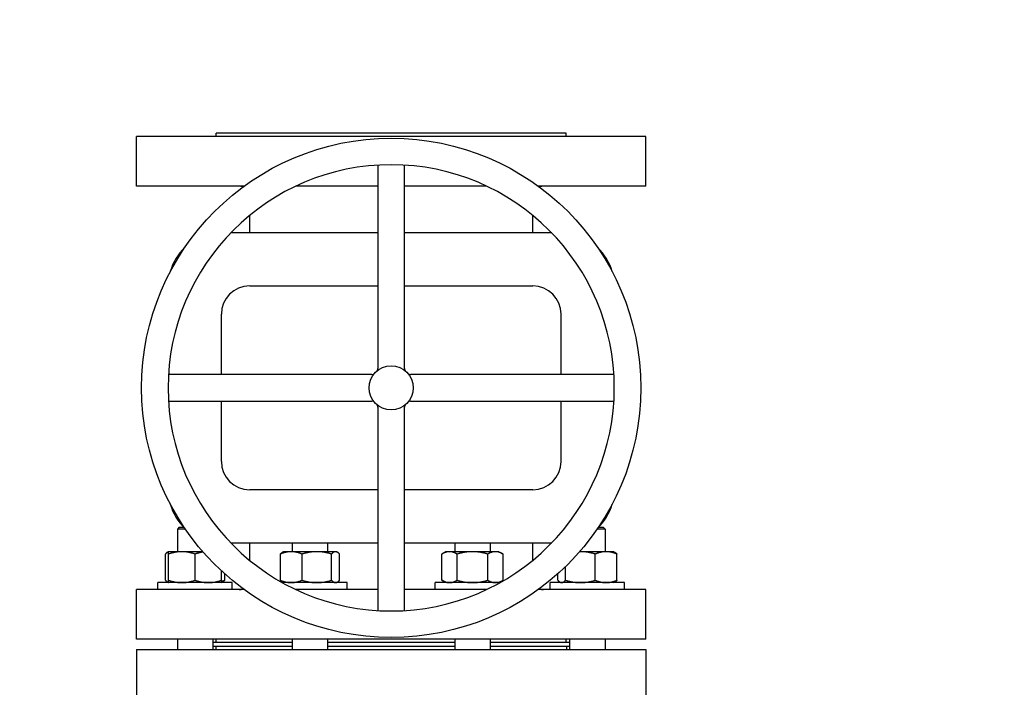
# Model space of a CAD drawing. Header units: inches. Extents: x 24 to 1128, y -58 to 748.
# Tile 312 of 656: x 374 to 391, y 647 to 658. Entities that reach past the tile are written whole.
import ezdxf

# ---------------------------------------------------------------- set-up
doc = ezdxf.new("R2010")
doc.units = ezdxf.units.IN
doc.header["$LTSCALE"] = 32
doc.header["$MEASUREMENT"] = 0
doc.layers.add('Dimension (ANSI)', color=7, linetype='Continuous', lineweight=25)
doc.layers.add('Visible (ANSI)', color=7, linetype='Continuous', lineweight=30)
doc.styles.add('Note Text (ANSI)', font='tahoma.ttf')
doc.dimstyles.new('SB Fraction-16 (ANSI)', dxfattribs={"dimscale": 32, "dimtxt": 0.125, "dimasz": 0.098425, "dimexe": 0.125, "dimexo": 0.0625, "dimgap": 0.031496, "dimtad": 0, "dimtih": 1, "dimtoh": 1, "dimdec": 4, "dimrnd": 1e-08, "dimzin": 0, "dimdsep": 46, "dimlunit": 5, "dimtxsty": 'Note Text (ANSI)', "dimcen": 0.09, "dimdle": 0.393701, "dimclrd": 256, "dimclre": 256, "dimclrt": 256, "dimadec": 0, "dimazin": 3, "dimtfac": 0.96, "dimtofl": 0, "dimtmove": 0, "dimatfit": 3, "dimfxl": 1, "dimfrac": 2, "dimtolj": 1, "dimtzin": 12, "dimlwd": -1, "dimlwe": -1, "dimarcsym": 0})

# ---------------------------------------------------------------- blocks, each defined once
blk = doc.blocks.new('*D19')
at = {"layer": 'Defpoints', "color": 0, "transparency": 16777216}
for p in [(494.281, 695.44), (330.501, 563.44), (494.281, 563.44)]:
    blk.add_point(p, dxfattribs=at)
at = {"layer": 'Dimension (ANSI)', "transparency": 16777216}
for p, q in [((492.281, 695.44), (326.501, 695.44)), ((330.501, 692.29), (330.501, 632.531)), ((330.501, 566.589), (330.501, 626.349)), ((492.281, 563.44), (326.501, 563.44))]:
    blk.add_line(p, q, dxfattribs=at)
for points in [[(329.976, 692.29), (331.026, 692.29), (330.501, 695.44)], [(329.976, 566.589), (331.026, 566.589), (330.501, 563.44)]]:
    blk.add_solid(points, dxfattribs=at)
at = {"layer": 'Dimension (ANSI)', "transparency": 16777216, "insert": (326.421, 631.523), "char_height": 4, "attachment_point": 1, "style": 'Note Text (ANSI)'}
blk.add_mtext('\\A1;132', dxfattribs=at)

msp = doc.modelspace()

# ---------------------------------------------------------------- linework, layer by layer
at = {"layer": 'Visible (ANSI)'}
for p, q in [((383.74938, 656.31478), (377.56188, 656.31478)), ((377.56188, 656.25228), (377.56188, 656.31478)), ((383.74938, 656.25228), (383.74938, 656.31478)), ((385.15563, 656.25228), (376.15563, 656.25228)), ((376.15563, 655.37728), (376.15563, 656.25228)), ((385.15563, 655.37728), (385.15563, 656.25228)), ((380.42126, 655.74905), (380.42126, 653.84787)), ((380.89001, 653.84787), (380.89001, 655.74905)), ((378.05627, 655.37728), (376.15563, 655.37728)), ((380.42126, 655.37728), (378.9698, 655.37728)), ((382.34147, 655.37728), (380.89001, 655.37728)), ((385.15563, 655.37728), (383.255, 655.37728)), ((378.15563, 654.55228), (378.15563, 654.86166)), ((383.15563, 654.55228), (383.15563, 654.86166)), ((380.42126, 654.55228), (377.82022, 654.55228)), ((383.49104, 654.55228), (380.89001, 654.55228)), ((380.42126, 653.84787), (380.42126, 653.74477)), ((380.89001, 653.74477), (380.89001, 653.84787)), ((380.42126, 653.74477), (380.42126, 652.15514)), ((380.89001, 652.15514), (380.89001, 653.74477)), ((378.15563, 653.61478), (380.42126, 653.61478)), ((380.89001, 653.61478), (383.15563, 653.61478)), ((377.65563, 652.04915), (377.65563, 653.11478)), ((383.65563, 652.04915), (383.65563, 653.11478)), ((378.62254, 652.04915), (376.72136, 652.04915)), ((378.72564, 652.04915), (378.62254, 652.04915)), ((380.31528, 652.04915), (378.72564, 652.04915)), ((382.58562, 652.04915), (380.99599, 652.04915)), ((382.68873, 652.04915), (382.58562, 652.04915)), ((384.58991, 652.04915), (382.68873, 652.04915)), ((376.72136, 651.5804), (378.62254, 651.5804)), ((377.65563, 650.51478), (377.65563, 651.5804)), ((378.62254, 651.5804), (378.72564, 651.5804)), ((378.72564, 651.5804), (380.31528, 651.5804)), ((380.99599, 651.5804), (382.58562, 651.5804)), ((382.58562, 651.5804), (382.68873, 651.5804)), ((382.68873, 651.5804), (384.58991, 651.5804)), ((383.65563, 650.51478), (383.65563, 651.5804)), ((380.42126, 651.47442), (380.42126, 649.88479)), ((380.89001, 649.88479), (380.89001, 651.47442)), ((380.42126, 650.01478), (378.15563, 650.01478)), ((383.15563, 650.01478), (380.89001, 650.01478)), ((380.42126, 649.88479), (380.42126, 649.78169)), ((380.89001, 649.78169), (380.89001, 649.88479)), ((380.42126, 649.78169), (380.42126, 647.8805)), ((380.89001, 647.8805), (380.89001, 649.78169)), ((376.90988, 649.35228), (376.87858, 649.32098)), ((377.01846, 649.32098), (376.87858, 649.32098)), ((376.87858, 649.32098), (376.87858, 648.92128)), ((376.90988, 649.35228), (376.99231, 649.35228)), ((384.43268, 649.32098), (384.29281, 649.32098)), ((384.31896, 649.35228), (384.40138, 649.35228)), ((384.40138, 649.35228), (384.43268, 649.32098)), ((384.43268, 649.32098), (384.43268, 648.92128)), ((377.82022, 649.07728), (380.42126, 649.07728)), ((378.15563, 648.7679), (378.15563, 649.07728)), ((378.90807, 649.07728), (378.90807, 648.92128)), ((379.53307, 649.07728), (379.53307, 648.92128)), ((380.89001, 649.07728), (383.49104, 649.07728)), ((381.7782, 649.07728), (381.7782, 648.92128)), ((382.4032, 649.07728), (382.4032, 648.92128)), ((383.15563, 648.7679), (383.15563, 649.07728)), ((376.66826, 648.41615), (376.66826, 648.87941)), ((376.72233, 648.92128), (376.7058, 648.91173)), ((376.95671, 648.92128), (376.72233, 648.92128)), ((376.72233, 648.41615), (376.72233, 648.87941)), ((377.32761, 648.92128), (376.95671, 648.92128)), ((377.19108, 648.41615), (377.19108, 648.87941)), ((378.69775, 648.41615), (378.69775, 648.87941)), ((378.75182, 648.92128), (378.73528, 648.91173)), ((378.88911, 648.92128), (378.75182, 648.92128)), ((379.34189, 648.92128), (378.88911, 648.92128)), ((379.08048, 648.41615), (379.08048, 648.87941)), ((379.67335, 648.92128), (379.34189, 648.92128)), ((379.6033, 648.41615), (379.6033, 648.87941)), ((379.68932, 648.92128), (379.67335, 648.92128)), ((379.68932, 648.92128), (379.70586, 648.91173)), ((379.74339, 648.41615), (379.74339, 648.87941)), ((381.62195, 648.92128), (381.54943, 648.87941)), ((381.54943, 648.41615), (381.54943, 648.87941)), ((381.68475, 648.92128), (381.62195, 648.92128)), ((382.0907, 648.92128), (381.68475, 648.92128)), ((381.82006, 648.41615), (381.82006, 648.87941)), ((382.49665, 648.92128), (382.0907, 648.92128)), ((382.36133, 648.41615), (382.36133, 648.87941)), ((382.55945, 648.92128), (382.49665, 648.92128)), ((382.55945, 648.92128), (382.63196, 648.87941)), ((382.63196, 648.41615), (382.63196, 648.87941)), ((383.99886, 648.92128), (383.98366, 648.92128)), ((384.45164, 648.92128), (383.99886, 648.92128)), ((384.26027, 648.41615), (384.26027, 648.87941)), ((384.58893, 648.92128), (384.45164, 648.92128)), ((384.58893, 648.92128), (384.60547, 648.91173)), ((384.643, 648.41615), (384.643, 648.87941)), ((383.73745, 648.41615), (383.73745, 648.66034)), ((377.65983, 648.41615), (377.65983, 648.57853)), ((377.71391, 648.41615), (377.71391, 648.5293)), ((383.59736, 648.41615), (383.59736, 648.5293)), ((377.84733, 648.37428), (376.53483, 648.37428)), ((376.53483, 648.25228), (376.53483, 648.37428)), ((376.72233, 648.37428), (376.7058, 648.38383)), ((377.65983, 648.37428), (377.67637, 648.38383)), ((377.84733, 648.25228), (377.84733, 648.37428)), ((379.87682, 648.37428), (378.73303, 648.37428)), ((378.75182, 648.37428), (378.73528, 648.38383)), ((379.68932, 648.37428), (379.70586, 648.38383)), ((379.87682, 648.25228), (379.87682, 648.37428)), ((382.57824, 648.37428), (381.43445, 648.37428)), ((381.43445, 648.25228), (381.43445, 648.37428)), ((381.62195, 648.37428), (381.54943, 648.41615)), ((382.55945, 648.37428), (382.63196, 648.41615)), ((384.77643, 648.37428), (383.46393, 648.37428)), ((383.46393, 648.25228), (383.46393, 648.37428)), ((383.65143, 648.37428), (383.6349, 648.38383)), ((384.58893, 648.37428), (384.60547, 648.38383)), ((384.77643, 648.25228), (384.77643, 648.37428)), ((378.05627, 648.25228), (376.15563, 648.25228)), ((376.15563, 647.37728), (376.15563, 648.25228)), ((380.42126, 648.25228), (378.9698, 648.25228)), ((382.34147, 648.25228), (380.89001, 648.25228)), ((385.15563, 648.25228), (383.255, 648.25228)), ((385.15563, 647.37728), (385.15563, 648.25228)), ((385.15563, 647.37728), (376.15563, 647.37728)), ((376.87858, 647.37728), (376.87858, 647.19228)), ((377.50358, 647.37728), (377.50358, 647.19228)), ((378.90807, 647.31478), (377.50358, 647.31478)), ((377.50358, 647.25228), (378.90807, 647.25228)), ((377.56063, 647.25228), (377.56063, 647.19228)), ((377.56188, 647.31478), (377.56188, 647.37728)), ((378.90807, 647.37728), (378.90807, 647.19228)), ((379.53307, 647.37728), (379.53307, 647.19228)), ((381.7782, 647.31478), (379.53307, 647.31478)), ((379.53307, 647.25228), (381.7782, 647.25228)), ((381.7782, 647.37728), (381.7782, 647.19228)), ((382.4032, 647.37728), (382.4032, 647.19228)), ((383.80768, 647.31478), (382.4032, 647.31478)), ((382.4032, 647.25228), (383.80768, 647.25228)), ((383.74938, 647.31478), (383.74938, 647.37728)), ((383.75063, 647.25228), (383.75063, 647.19228)), ((383.80768, 647.37728), (383.80768, 647.19228)), ((384.43268, 647.37728), (384.43268, 647.19228)), ((376.15563, 647.19228), (385.15563, 647.19228)), ((376.15563, 647.19228), (376.15563, 646.25228)), ((385.15563, 647.19228), (385.15563, 646.25228))]:
    msp.add_line(p, q, dxfattribs=at)
for radius in [4.41, 0.39]:
    msp.add_circle((380.65563, 651.81478), radius, dxfattribs=at)
for centre, radius, start, end in [((380.65563, 651.81478), 3.94125, 90, 180), ((380.65563, 651.81478), 3.94125, 0, 90), ((377.96763, 655.18928), 0.188, 68.095381, 90), ((383.34363, 655.18928), 0.188, 90, 111.904619), ((377.65563, 653.61478), 0.9375, 133.798259, 164.274227), ((383.65563, 653.61478), 0.9375, 15.725773, 46.201741), ((378.15563, 653.11478), 0.5, 90, 180), ((383.15563, 653.11478), 0.5, 0, 90), ((380.36126, 652.15514), 0.06, 310.856492, 0), ((380.95001, 652.15514), 0.06, 180, 229.143508), ((380.31528, 652.10915), 0.06, 270, 319.143508), ((380.99599, 652.10915), 0.06, 220.856492, 270), ((380.65563, 651.81478), 3.94125, 180, 270), ((380.65563, 651.81478), 3.94125, 270, 0), ((380.31528, 651.5204), 0.06, 40.856492, 90), ((380.99599, 651.5204), 0.06, 90, 139.143508), ((380.36126, 651.47442), 0.06, 0, 49.143508), ((380.95001, 651.47442), 0.06, 130.856492, 180), ((378.15563, 650.51478), 0.5, 180, 270), ((383.15563, 650.51478), 0.5, 270, 0), ((377.65563, 650.01478), 0.9375, 195.725773, 226.201741), ((383.65563, 650.01478), 0.9375, 313.798259, 344.274227), ((377.96763, 648.44028), 0.188, 270, 291.904619), ((383.34363, 648.44028), 0.188, 248.095381, 270)]:
    msp.add_arc(centre, radius, start, end, dxfattribs=at)
for points, weights in [([(376.72233, 648.91894), (376.69712, 648.9116), (376.66826, 648.87941)], [1.01375847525, 1.02892942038, 1]), ([(376.72233, 648.87941), (376.72233, 648.92128), (376.72233, 648.92128)], [1, 1.0379548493, 1]), ([(376.95671, 648.92128), (376.84794, 648.92128), (376.72233, 648.87941)], [1, 1.0379548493, 1]), ([(377.19108, 648.87941), (377.06548, 648.92128), (376.95671, 648.92128)], [1, 1.0379548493, 1]), ([(377.33357, 648.91443), (377.26656, 648.90457), (377.19108, 648.87941)], [1.01833599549, 1.02246636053, 1]), ([(378.88911, 648.92128), (378.8003, 648.92128), (378.69775, 648.87941)], [1, 1.0379548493, 1]), ([(378.69775, 648.87941), (378.71754, 648.90149), (378.73528, 648.91173)], [1, 1.01965956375, 1.01895290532]), ([(379.08048, 648.87941), (378.97793, 648.92128), (378.88911, 648.92128)], [1, 1.0379548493, 1]), ([(379.34189, 648.92128), (379.22057, 648.92128), (379.08048, 648.87941)], [1, 1.0379548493, 1]), ([(379.6033, 648.87941), (379.46321, 648.92128), (379.34189, 648.92128)], [1, 1.0379548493, 1]), ([(379.67335, 648.92128), (379.64084, 648.92128), (379.6033, 648.87941)], [1, 1.0379548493, 1]), ([(379.74339, 648.87941), (379.70586, 648.92128), (379.67335, 648.92128)], [1, 1.0379548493, 1]), ([(381.68475, 648.92128), (381.62195, 648.92128), (381.54943, 648.87941)], [1, 1.0379548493, 1]), ([(381.82006, 648.87941), (381.74755, 648.92128), (381.68475, 648.92128)], [1, 1.0379548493, 1]), ([(382.0907, 648.92128), (381.96509, 648.92128), (381.82006, 648.87941)], [1, 1.0379548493, 1]), ([(382.36133, 648.87941), (382.2163, 648.92128), (382.0907, 648.92128)], [1, 1.0379548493, 1]), ([(382.49665, 648.92128), (382.43384, 648.92128), (382.36133, 648.87941)], [1, 1.0379548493, 1]), ([(382.63196, 648.87941), (382.55945, 648.92128), (382.49665, 648.92128)], [1, 1.0379548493, 1]), ([(383.99886, 648.92128), (383.99119, 648.92128), (383.98352, 648.92112)], [1, 1.00231581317, 1.0043490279]), ([(384.26027, 648.87941), (384.12018, 648.92128), (383.99886, 648.92128)], [1, 1.0379548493, 1]), ([(384.45164, 648.92128), (384.36282, 648.92128), (384.26027, 648.87941)], [1, 1.0379548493, 1]), ([(384.643, 648.87941), (384.54045, 648.92128), (384.45164, 648.92128)], [1, 1.0379548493, 1]), ([(384.60547, 648.91173), (384.62321, 648.90149), (384.643, 648.87941)], [1.01895290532, 1.01965956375, 1]), ([(376.66826, 648.41615), (376.69712, 648.38396), (376.72233, 648.37662)], [1, 1.02892942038, 1.01375847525]), ([(376.72233, 648.37428), (376.72233, 648.37428), (376.72233, 648.41615)], [1, 1.0379548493, 1]), ([(376.72233, 648.41615), (376.84794, 648.37428), (376.95671, 648.37428)], [1, 1.0379548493, 1]), ([(376.95671, 648.37428), (377.06548, 648.37428), (377.19108, 648.41615)], [1, 1.0379548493, 1]), ([(377.19108, 648.41615), (377.31669, 648.37428), (377.42546, 648.37428)], [1, 1.0379548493, 1]), ([(377.42546, 648.37428), (377.53423, 648.37428), (377.65983, 648.41615)], [1, 1.0379548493, 1]), ([(377.65983, 648.41615), (377.65983, 648.37428), (377.65983, 648.37428)], [1, 1.0379548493, 1]), ([(377.65983, 648.39658), (377.686, 648.40475), (377.71391, 648.41615)], [1.01477953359, 1.01005189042, 1]), ([(377.71391, 648.41615), (377.69412, 648.39407), (377.67637, 648.38383)], [1, 1.01965956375, 1.01895290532]), ([(378.73528, 648.38383), (378.71754, 648.39407), (378.69775, 648.41615)], [1.01895290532, 1.01965956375, 1]), ([(378.69775, 648.41615), (378.8003, 648.37428), (378.88911, 648.37428)], [1, 1.0379548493, 1]), ([(378.88911, 648.37428), (378.97793, 648.37428), (379.08048, 648.41615)], [1, 1.0379548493, 1]), ([(379.08048, 648.41615), (379.22057, 648.37428), (379.34189, 648.37428)], [1, 1.0379548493, 1]), ([(379.34189, 648.37428), (379.46321, 648.37428), (379.6033, 648.41615)], [1, 1.0379548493, 1]), ([(379.6033, 648.41615), (379.64084, 648.37428), (379.67335, 648.37428)], [1, 1.0379548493, 1]), ([(379.67335, 648.37428), (379.70586, 648.37428), (379.74339, 648.41615)], [1, 1.0379548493, 1]), ([(381.54943, 648.41615), (381.62195, 648.37428), (381.68475, 648.37428)], [1, 1.0379548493, 1]), ([(381.68475, 648.37428), (381.74755, 648.37428), (381.82006, 648.41615)], [1, 1.0379548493, 1]), ([(381.82006, 648.41615), (381.96509, 648.37428), (382.0907, 648.37428)], [1, 1.0379548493, 1]), ([(382.0907, 648.37428), (382.2163, 648.37428), (382.36133, 648.41615)], [1, 1.0379548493, 1]), ([(382.36133, 648.41615), (382.43384, 648.37428), (382.49665, 648.37428)], [1, 1.0379548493, 1]), ([(382.49665, 648.37428), (382.55945, 648.37428), (382.63196, 648.41615)], [1, 1.0379548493, 1]), ([(383.59736, 648.41615), (383.6349, 648.37428), (383.6674, 648.37428)], [1, 1.0379548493, 1]), ([(383.6674, 648.37428), (383.69991, 648.37428), (383.73745, 648.41615)], [1, 1.0379548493, 1]), ([(383.73745, 648.41615), (383.87754, 648.37428), (383.99886, 648.37428)], [1, 1.0379548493, 1]), ([(383.99886, 648.37428), (384.12018, 648.37428), (384.26027, 648.41615)], [1, 1.0379548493, 1]), ([(384.26027, 648.41615), (384.36282, 648.37428), (384.45164, 648.37428)], [1, 1.0379548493, 1]), ([(384.45164, 648.37428), (384.54045, 648.37428), (384.643, 648.41615)], [1, 1.0379548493, 1]), ([(384.643, 648.41615), (384.62321, 648.39407), (384.60547, 648.38383)], [1, 1.01965956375, 1.01895290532])]:
    msp.add_rational_spline(points, weights, degree=2, dxfattribs=at)

# ---------------------------------------------------------------- dimensions: what is measured, and where the dimension line sits
at = {"layer": 'Dimension (ANSI)'}
dim = msp.add_linear_dim(base=(330.50111, 563.43978), p1=(494.28063, 695.43978), p2=(494.28063, 563.43978), angle=90, dimstyle='SB Fraction-16 (ANSI)', override={"dimgap": 0.031496, "dimdec": 4, "dimtol": 0, "dimlim": 0, "dimtp": 0, "dimtm": 0, "dimtdec": 2, "dimatfit": 1}, dxfattribs=at)
dim.commit()
dim.dimension.update_dxf_attribs({"geometry": '*D19', "text_midpoint": (330.50111, 629.43978), "dimtype": 160})

doc.saveas('drawing.dxf')
